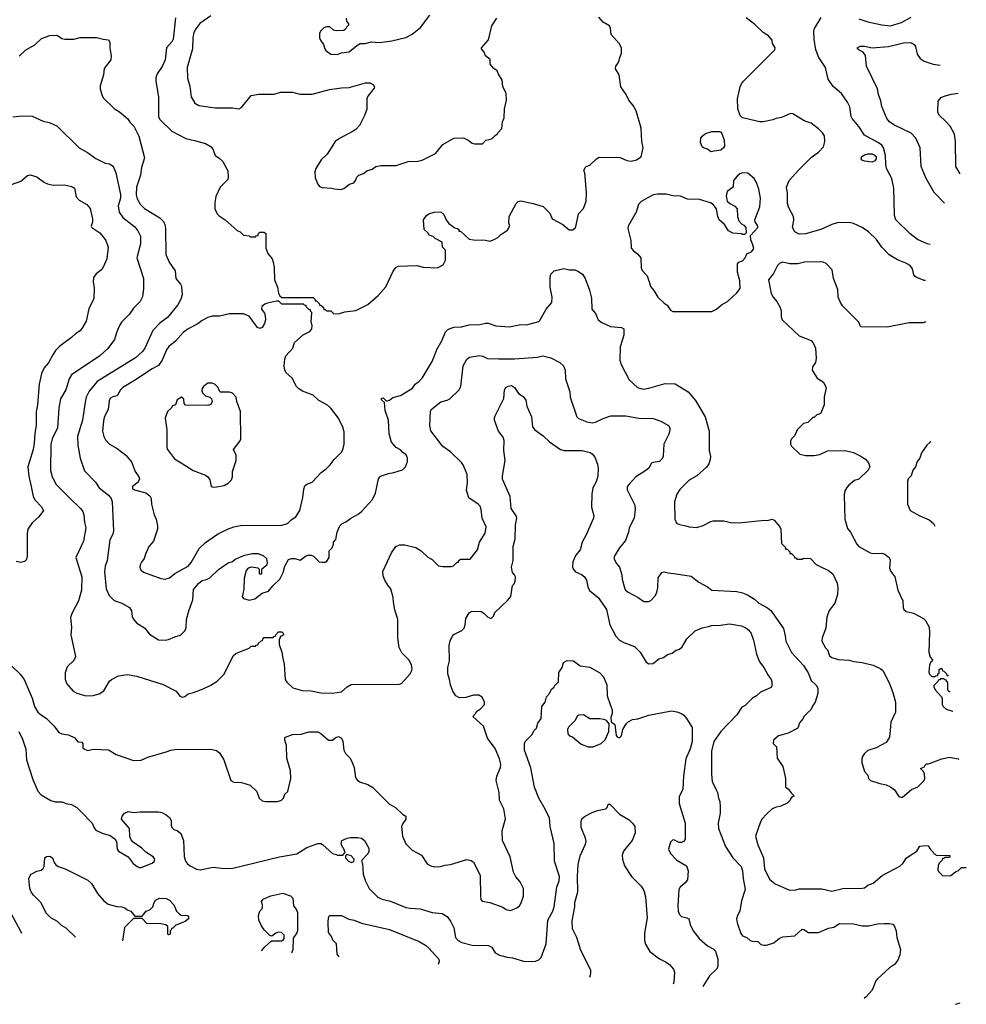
# Model space of a CAD drawing. Extents: x 997026 to 1115308, y 536381 to 619039.
# Tile 428 of 484: x 1104329 to 1113021, y 536381 to 545422. Entities that reach past the tile are written whole.
import ezdxf

# ---------------------------------------------------------------- set-up
doc = ezdxf.new("R2010")
doc.units = 0

msp = doc.modelspace()

# ---------------------------------------------------------------- linework, layer by layer
at = {"layer": '0CON20XD'}
for points in [[(1105760.6, 545439.4), (1105739.6, 545245), (1105725, 545218.9), (1105677.5, 545165), (1105665.3, 545054.7), (1105636.6, 544993.4), (1105590.6, 544925), (1105578.9, 544891.1), (1105578, 544858), (1105602.5, 544715), (1105602.9, 544535), (1105616, 544505), (1105725, 544398), (1105855, 544332.5), (1105935, 544312.9), (1106034.3, 544284.3), (1106085.7, 544255.7), (1106105, 544227.5), (1106122.5, 544175), (1106156.7, 544155), (1106195, 544120), (1106240, 544035), (1106243.8, 543975), (1106238.8, 543955), (1106168.8, 543885), (1106130.6, 543799.4), (1106121.1, 543745), (1106120, 543685), (1106140.9, 543640.9), (1106160.9, 543620.9), (1106215.8, 543585.8), (1106325, 543486.7), (1106352.5, 543475), (1106385, 543442.5), (1106435, 543437.5), (1106445, 543430), (1106495, 543430), (1106501.7, 543438.3), (1106518.3, 543441.7), (1106520, 543455), (1106535, 543470), (1106575, 543470), (1106588.3, 543458.3), (1106590, 543325), (1106607.5, 543275), (1106645.7, 543225.7), (1106655.6, 543195.6), (1106666.8, 543146.8), (1106668.6, 543035), (1106696, 542965), (1106705, 542910), (1106717, 542887), (1106735, 542870), (1107025, 542870), (1107040, 542855), (1107041.7, 542841.7), (1107055, 542840), (1107080, 542815), (1107081.7, 542801.7), (1107095, 542800), (1107108.3, 542788.3), (1107120, 542775), (1107121.7, 542761.7), (1107135, 542760), (1107145, 542750), (1107185, 542750), (1107212.5, 542722.5)], [(1106085, 545458), (1105983, 545387), (1105945, 545338), (1105929.4, 545305), (1105920, 545255), (1105916.4, 545153.6), (1105867.3, 544982.7), (1105868.6, 544885), (1105891.7, 544811.7), (1105904, 544715), (1105937.1, 544657.1), (1105975, 544634.2), (1106125, 544612.9), (1106282.7, 544612.7), (1106345, 544603.3), (1106365, 544616.7), (1106453.3, 544725), (1106525, 544740), (1106665, 544740), (1106725, 544756.2), (1106835, 544756.2), (1106905, 544740), (1107015, 544740), (1107175, 544780), (1107285, 544797.1), (1107355, 544798.8), (1107503.6, 544843.6), (1107545, 544843.3), (1107576.1, 544826.1), (1107586.4, 544806.4), (1107583.3, 544795), (1107525, 544720), (1107516.7, 544695), (1107515, 544600), (1107495.9, 544544.1), (1107449.2, 544450.8), (1107415.9, 544414.1), (1107392.3, 544397.7), (1107265, 544331.2), (1107225, 544303.3), (1107152.6, 544187.4), (1107096.7, 544135), (1107049.2, 544055), (1107040, 544025), (1107041.7, 543971.7), (1107065, 543912.5), (1107080.5, 543890.5), (1107105, 543880), (1107195, 543876.2), (1107218.3, 543868.3), (1107275, 543862)], [(1107327.5, 545435), (1107328.3, 545408.3), (1107347.5, 545385), (1107347, 545373), (1107330, 545355), (1107320, 545335), (1107305, 545322.5), (1107235, 545320), (1107210, 545325), (1107177, 545357), (1107145, 545357.5), (1107121.7, 545348.3), (1107091.7, 545318.3), (1107083, 545297), (1107083.3, 545255), (1107090, 545235), (1107120, 545195), (1107130, 545155), (1107140.5, 545140.5), (1107186.1, 545106.1), (1107245, 545103.8)], [(1107212.5, 542722.5), (1107265, 542723.3), (1107315, 542738.8), (1107415, 542750.8), (1107524.1, 542805.9), (1107619.7, 542890.3), (1107691.7, 542968.3), (1107757.7, 543112.3), (1107784.1, 543145.9), (1107805, 543160), (1107975, 543163.8), (1108035, 543149.2), (1108165, 543144), (1108218.3, 543171.7), (1108240, 543215), (1108237.5, 543307.5), (1108210, 543335), (1108208.3, 543378.3), (1108145, 543413.3), (1108125, 543432.5), (1108090, 543445), (1108076.4, 543466.4), (1108042.5, 543495), (1108036.7, 543585), (1108064, 543625), (1108085, 543639.2), (1108135, 543655.8), (1108195, 543658.8), (1108224.4, 543634.4), (1108249.4, 543579.4), (1108270, 543550), (1108325, 543510), (1108350, 543505), (1108360, 543495), (1108361.7, 543481.7), (1108375, 543480), (1108455, 543407.5), (1108495, 543400), (1108605, 543397.5), (1108645, 543390), (1108686.8, 543403.2), (1108719.1, 543420.9), (1108745, 543446.2), (1108809.5, 543490.5), (1108830, 543525), (1108821.2, 543555), (1108824.1, 543615.9), (1108886.2, 543735), (1108907.3, 543752.7), (1108930.5, 543759.5), (1109045, 543736), (1109135, 543706.2), (1109196.1, 543646.1), (1109216.7, 543595), (1109315, 543542), (1109375, 543494), (1109407.6, 543492.4), (1109432, 543515), (1109440, 543535), (1109458.8, 543641.2), (1109505, 543690), (1109530, 543755), (1109532.9, 543835), (1109517.5, 544015), (1109510, 544035), (1109520, 544065), (1109530, 544075), (1109565, 544087.5), (1109624.1, 544145.9), (1109650.7, 544159.3), (1109843, 544157), (1109905, 544128), (1109945, 544122.5), (1109992.5, 544135), (1110036.1, 544163.9), (1110054, 544245), (1110040, 544305), (1110036.2, 544425), (1109988, 544585), (1109962, 544635), (1109920.8, 544685), (1109896.6, 544736.6), (1109848.8, 544805), (1109833.3, 544915), (1109800.7, 544970.7), (1109802.5, 544995), (1109828.8, 545035), (1109838, 545075), (1109855.7, 545114.3), (1109856, 545165), (1109834.1, 545204.1), (1109760, 545285), (1109753.8, 545345), (1109743.3, 545365), (1109685, 545401.2), (1109646.2, 545445)], [(1107245, 545103.8), (1107285, 545116.7), (1107355, 545126.7), (1107425, 545186.7), (1107455, 545203.3), (1107505, 545203.8), (1107555, 545218), (1107635, 545212.9), (1107745, 545227.1), (1107875, 545260), (1107931.7, 545288.3), (1108009.7, 545350.3), (1108095.8, 545464.2)], [(1107275, 543862), (1107305, 543873.8), (1107356.4, 543913.6), (1107396.1, 543923.9), (1107413.3, 543945), (1107425, 543977.5), (1107442.5, 543995), (1107485, 544010), (1107515, 544033.3), (1107565, 544050), (1107600, 544075), (1107647, 544083), (1107785, 544083.8), (1107895, 544118.8), (1107985, 544122.5), (1108025, 544132.5), (1108146.7, 544195), (1108214.5, 544275.5), (1108315, 544336), (1108403.6, 544336.4), (1108447, 544317), (1108485, 544288.8), (1108505, 544283.8), (1108577, 544283), (1108610, 544315), (1108665, 544327.5), (1108695, 544360), (1108716.4, 544373.6), (1108720, 544385), (1108757, 544423), (1108763.3, 544485), (1108777.7, 544522.3), (1108781.2, 544605), (1108800, 544685), (1108796.7, 544745), (1108765, 544810), (1108757.7, 544867.7), (1108725, 544922.5), (1108713, 544953), (1108683.6, 544973.6), (1108650, 545015), (1108648.3, 545058.3), (1108605, 545090), (1108592.5, 545125), (1108570, 545155), (1108570, 545165), (1108633.6, 545236.4), (1108664, 545365), (1108710, 545435)], [(1112645.8, 543026.2), (1112635, 543028.1), (1112565, 543056), (1112550, 543065), (1112540.3, 543080.3), (1112525.8, 543135), (1112505, 543163.8), (1112466.8, 543186.8), (1112388.7, 543218.7), (1112313.2, 543263.2), (1112244.5, 543334.5), (1112195, 543404), (1112124, 543475), (1112065, 543515.6), (1111985, 543551.4), (1111945, 543560), (1111835, 543557.1), (1111785, 543541.4), (1111685.4, 543494.6), (1111545, 543456.9), (1111484.5, 543454.5), (1111445.6, 543475.6), (1111425.8, 543515), (1111437.6, 543582.4), (1111435.4, 543615.4), (1111392, 543695), (1111380, 543735), (1111380, 543825), (1111368.8, 543885), (1111395, 543946.7), (1111484, 544045), (1111599.7, 544160.3), (1111665, 544206), (1111708, 544255), (1111721.2, 544305), (1111718, 544355), (1111701.2, 544385), (1111665, 544421.2), (1111595, 544471.2), (1111533, 544493), (1111429.3, 544559.3), (1111405, 544560), (1111325, 544524), (1111275, 544516), (1111245, 544504), (1111155, 544483.8), (1111125, 544483.8), (1110965, 544520), (1110944.1, 544544.1), (1110923.3, 544605), (1110920, 544695), (1110944, 544805), (1110957.7, 544832.3), (1110975, 544856.7), (1111235, 545116.7), (1111262.5, 545145), (1111266.7, 545165), (1111242.5, 545205), (1111236.7, 545235), (1111205, 545273.3), (1111155, 545303.8), (1111079.1, 545379.1), (1110999.5, 545439.5)], [(1112689.9, 543356.9), (1112660, 543365), (1112574, 543405), (1112504, 543455), (1112374.2, 543585), (1112360, 543625), (1112355.6, 543875), (1112336.7, 543965), (1112288.1, 544055), (1112280.6, 544095), (1112278.6, 544175), (1112261.4, 544245), (1112245, 544269.2), (1112215, 544290.8), (1112085, 544361.2), (1112035, 544441.2), (1111973.8, 544515), (1111964.2, 544535), (1111952.4, 544622.4), (1111930, 544665), (1111874.5, 544744.5), (1111798.8, 544808.8), (1111752.5, 544875), (1111728, 544985), (1111666.5, 545075), (1111638.5, 545145), (1111622.7, 545245), (1111621.5, 545315), (1111627.4, 545342.6), (1111687, 545443)], [(1112035, 545431.4), (1112115, 545401.9), (1112245, 545374.4), (1112325, 545365.6), (1112425, 545396.9), (1112515, 545444.3)], [(1104323.6, 545086.4), (1104385, 545146.7), (1104467.5, 545192.5), (1104530.8, 545249.2), (1104605, 545276.2), (1104665, 545280), (1104683.6, 545273.6), (1104715, 545250), (1104745, 545243.8), (1104825, 545243.8), (1104885, 545260), (1105035, 545260), (1105095, 545243.3), (1105145, 545237.5), (1105156.1, 545216.1), (1105156.2, 545165), (1105169.5, 545089.5), (1105165.7, 545054.3), (1105106.1, 544973.9), (1105098.8, 544915), (1105068, 544815), (1105068, 544785), (1105086.1, 544726.1), (1105096.7, 544705), (1105195, 544606.7), (1105245.6, 544575.6), (1105321.2, 544511.2), (1105340.9, 544480.9), (1105376, 544445), (1105423, 544353), (1105475.7, 544155), (1105448, 544065), (1105439.2, 543995), (1105402.9, 543885), (1105400, 543815), (1105407.6, 543777.6), (1105435, 543730), (1105475, 543690), (1105615, 543604.2), (1105648, 543568), (1105660.3, 543540.3), (1105666.9, 543505), (1105670.8, 543265), (1105702, 543195), (1105757.5, 543115), (1105763.3, 543045), (1105806.7, 542995), (1105816.2, 542975), (1105820, 542895), (1105808, 542855), (1105782, 542805), (1105685, 542689.2), (1105616, 542635), (1105552.8, 542567.2), (1105478.9, 542405), (1105455.6, 542375), (1105392.4, 542317.6), (1105040.4, 542099.6), (1104967.4, 542012.6), (1104939.5, 541955), (1104928.9, 541911.1), (1104906.4, 541745), (1104860.9, 541595), (1104861.5, 541515), (1104882.9, 541395), (1104925, 541278.8), (1105026, 541175), (1105060, 541125), (1105145.5, 541055.5), (1105168.6, 541025), (1105179.1, 540995), (1105191.9, 540728.1), (1105185, 540698.8), (1105157.8, 540645), (1105131.2, 540455), (1105114.3, 540404.3), (1105107.1, 540355), (1105123.8, 540196.2), (1105151.2, 540135), (1105195, 540090), (1105267.5, 540065), (1105336.7, 540025), (1105356.2, 539995), (1105362.3, 539942.3), (1105371.2, 539921.2), (1105405, 539881.2), (1105475, 539838.8), (1105520.9, 539780.9), (1105605, 539726.7), (1105665, 539723.8), (1105695, 539731.2), (1105755, 539756.7), (1105805, 539770), (1105847.5, 539812.5), (1105857.7, 539842.3), (1105861.2, 539915), (1105882.5, 539995), (1105918.8, 540095), (1105925, 540190), (1105970, 540245), (1106005, 540271.2), (1106045, 540281.2), (1106075, 540298), (1106155.7, 540374.3), (1106242.5, 540435), (1106283.6, 540446.4), (1106304.2, 540465.8), (1106355, 540490.8), (1106395, 540505.6), (1106465, 540520), (1106515, 540519.4), (1106563.4, 540503.4), (1106596, 540475), (1106600, 540435), (1106595, 540410), (1106550, 540375), (1106548.3, 540331.7), (1106535, 540330), (1106530, 540335), (1106530, 540375), (1106520, 540385), (1106455, 540396.2), (1106427.5, 540385), (1106410, 540365), (1106390.8, 540295), (1106387, 540193), (1106371.7, 540121.7), (1106385, 540106.7), (1106435, 540091.2), (1106487.5, 540105), (1106553.9, 540156.1), (1106612.5, 540175), (1106653.3, 540225), (1106716.2, 540285), (1106748.8, 540345), (1106763.3, 540405), (1106797.5, 540465), (1106825, 540473.8), (1106855, 540473.3), (1106905, 540460), (1106952.5, 540495), (1106975.8, 540504.2), (1107005, 540505.8), (1107027.3, 540497.3), (1107080, 540445), (1107105, 540440), (1107135, 540442.5), (1107149.3, 540450.7), (1107170, 540485), (1107170, 540545), (1107197, 540573), (1107210, 540605), (1107210, 540625), (1107231.7, 540648.3), (1107243.3, 540715), (1107268.8, 540775), (1107285.9, 540794.1), (1107325, 540810), (1107367.7, 540842.3), (1107445, 540886.7), (1107469.2, 540910.8), (1107565, 541013.3), (1107578, 541035), (1107596, 541075), (1107624, 541205), (1107640.5, 541229.5), (1107716.4, 541256.4), (1107765, 541263.8), (1107845, 541287.5), (1107872.5, 541315), (1107890, 541365), (1107890, 541395), (1107876.4, 541426.4), (1107847, 541447), (1107825, 541472.5), (1107785, 541492.5), (1107744.1, 541544.1), (1107720.5, 541620.5), (1107716.2, 541745), (1107683.3, 541835), (1107677.5, 541907.5), (1107651.7, 541931.7), (1107650, 541945), (1107665, 541950), (1107692.5, 541922.5), (1107705, 541922.5), (1107725, 541930), (1107755, 541953.3), (1107825, 541972), (1107935, 542040), (1107961.2, 542075), (1107995, 542098.8), (1108025, 542130), (1108117.4, 542282.6), (1108141.4, 542345)], [(1112819.1, 543738.7), (1112725, 543836.2), (1112651.4, 543965), (1112605.8, 544075), (1112597.1, 544245), (1112557.8, 544335), (1112515, 544381.1), (1112355, 544456.9), (1112315, 544485.7), (1112292.2, 544515), (1112244.5, 544624.5), (1112236.8, 544676.8), (1112215.8, 544735), (1112205, 544787.5), (1112104, 544995), (1112093.9, 545093.9), (1112073.9, 545123.9), (1112032.5, 545145), (1112017.5, 545165), (1112045, 545178.8), (1112085, 545178), (1112155, 545163.3), (1112305, 545177.8), (1112445, 545210), (1112505, 545212.9), (1112525, 545207.5), (1112543.4, 545193.4), (1112554.2, 545175), (1112568, 545105), (1112595.6, 545065.6), (1112635, 545040.8), (1112715.6, 545015.6), (1112780.2, 545005.2)], [(1112963.3, 544006.3), (1112924, 544075), (1112920, 544305), (1112912.7, 544372.7), (1112873.3, 544445), (1112829.5, 544489.5), (1112774.1, 544544.1), (1112760.7, 544570.7), (1112763.8, 544675), (1112791.2, 544708.8), (1112825.6, 544724.4), (1112885, 544739.5), (1112946.1, 544747)], [(1104265, 544530), (1104355, 544539.2), (1104445, 544536), (1104545, 544491.2), (1104598.8, 544478.8), (1104669.2, 544449.2), (1104875, 544246.7), (1104952.3, 544202.3), (1105027.1, 544147.1), (1105115, 544104), (1105155, 544098), (1105179.7, 544079.7), (1105192.1, 544062.1), (1105211.4, 544015), (1105255.9, 543815.9), (1105253.9, 543785), (1105234.6, 543714.6), (1105243.8, 543655), (1105277.1, 543605), (1105385, 543519.2), (1105412.8, 543482.8), (1105436.9, 543435), (1105437.8, 543365), (1105405.6, 543235), (1105466.9, 543046.9), (1105467.1, 542955), (1105456.1, 542876.1), (1105434, 542835), (1105375.5, 542774.5), (1105335.5, 542714.5), (1105264.4, 542645.6), (1105245.6, 542614.4)], [(1110675, 544210), (1110645, 544232.5), (1110606.4, 544246.4), (1110596.1, 544256.1), (1110580, 544295), (1110583.8, 544335), (1110595, 544352.5), (1110625, 544376.2), (1110685, 544396.2), (1110755, 544396.7), (1110765, 544392.5), (1110775.9, 544375.9), (1110796.7, 544315), (1110799.3, 544260.7), (1110792.5, 544245), (1110767.5, 544225), (1110705, 544213.8), (1110675, 544210)], [(1112155, 544114.4), (1112085, 544124.2), (1112065, 544133.8), (1112056.7, 544145), (1112060, 544165), (1112087, 544183), (1112115, 544190), (1112155, 544189.5), (1112175, 544182.9), (1112192.5, 544165), (1112194.2, 544145), (1112181.2, 544125), (1112155, 544114.4)], [(1104255, 543908), (1104339.1, 543940.9), (1104399.5, 543990.5), (1104425, 543998.8), (1104485, 543978), (1104556.4, 543926.4), (1104585, 543916.7), (1104635, 543904), (1104740, 543905), (1104805, 543889.2), (1104832.5, 543875), (1104847.5, 543795), (1104875, 543766.7), (1104946.7, 543725), (1104975, 543687.5), (1104996.2, 543595), (1104996.1, 543563.9), (1104986.7, 543525), (1104990, 543515), (1105064.2, 543464.2), (1105105.5, 543415.5), (1105120, 543395), (1105142.1, 543332.1), (1105128.6, 543225), (1105098.1, 543155), (1105082.4, 543127.6), (1105031.3, 543088.7), (1105008, 543055), (1105002.5, 543015), (1105012.5, 542957.5), (1105008.3, 542861.7), (1104965, 542767.5), (1104938.6, 542655), (1104905.5, 542594.5), (1104883.8, 542565), (1104840.9, 542539.1), (1104805, 542503.8), (1104697, 542423), (1104658.8, 542385), (1104632, 542345), (1104595, 542270), (1104555, 542226.7), (1104528, 542175), (1104507.1, 542075), (1104492.9, 541885), (1104480, 541825), (1104480, 541695), (1104466.9, 541625), (1104463.1, 541535), (1104451.9, 541475), (1104403.2, 541316.8), (1104412, 541232), (1104433.3, 541136.7)], [(1110325, 542743.8), (1110685, 542744), (1110725.7, 542764.3), (1110773.3, 542805), (1110826.7, 542835), (1110914, 542915), (1110943.3, 542955), (1110940, 543025), (1110920, 543105), (1110918.3, 543181.7), (1110933, 543197), (1110965, 543207.5), (1110990, 543235), (1111005, 543272.5), (1111052.5, 543295), (1111068.3, 543321.7), (1111061.2, 543355), (1111040.7, 543400.7), (1111038.3, 543441.7), (1111106.7, 543515), (1111105, 543530), (1111082.5, 543565), (1111080, 543585), (1111124.2, 543705), (1111130, 543785), (1111116.2, 543865), (1111095, 543927.5), (1111073.3, 543965), (1111013.9, 544013.9), (1110965, 544017.5), (1110942.4, 544007.6), (1110916, 543985), (1110882.5, 543945), (1110880, 543885), (1110826.2, 543845), (1110814.3, 543805.7), (1110826.2, 543755), (1110850, 543735), (1110895, 543711.2), (1110916, 543685), (1110920, 543615), (1110932, 543575), (1110955, 543546.7), (1110977.5, 543535), (1110997.5, 543515), (1111000, 543465), (1110985, 543450), (1110965, 543450), (1110957.5, 543457.5), (1110876.4, 543463.6), (1110836.2, 543485), (1110800.3, 543540.3), (1110751.9, 543585), (1110737.8, 543615), (1110726.4, 543686.4), (1110695, 543726.2), (1110672.1, 543742.1), (1110570.9, 543770.9), (1110460, 543775), (1110395, 543801.2), (1110325, 543806.2), (1110265, 543820), (1110185, 543820), (1110145, 543813.8), (1110035, 543753.3), (1110010, 543725), (1109988, 543655), (1109916, 543525), (1109912.5, 543505), (1109940, 543395), (1109944, 543325), (1109965, 543298.8), (1110002.7, 543272.7), (1110033.3, 543235), (1110036.7, 543145), (1110045, 543120), (1110089.2, 543069.2), (1110113.3, 543005), (1110121.7, 542971.7), (1110152, 542935), (1110188, 542875), (1110245, 542818.8), (1110272.5, 542802.5), (1110305.8, 542755.8), (1110325, 542743.8)], [(1108141.4, 542345), (1108158.6, 542395), (1108205.6, 542475), (1108238, 542555), (1108265, 542579.2), (1108315, 542598), (1108385, 542602.5), (1108455, 542620), (1108555, 542622), (1108605, 542636.2), (1108630, 542635), (1108700.2, 542610.2), (1108825, 542600.6), (1108915, 542619.2), (1108995, 542622), (1109095, 542651.2), (1109105, 542660), (1109164.2, 542765.8), (1109213.9, 542826.1), (1109218, 542875), (1109200, 542965), (1109200, 543055), (1109206.7, 543085), (1109235, 543116.7), (1109325, 543138.8), (1109375, 543126.2), (1109425, 543124), (1109454.2, 543114.2), (1109495.7, 543085.7), (1109521.2, 543045), (1109559.5, 542939.5), (1109580, 542865), (1109583.8, 542765), (1109616, 542725), (1109641.2, 542665), (1109675, 542642), (1109755, 542604), (1109856.1, 542596.1), (1109877.5, 542585), (1109876.2, 542525), (1109842.3, 542417.7), (1109840, 542295), (1109852, 542255), (1109926, 542115), (1110001.2, 542045), (1110055, 542031.1), (1110105, 542038.1), (1110255, 542082), (1110348.8, 542078.8), (1110466.7, 542005), (1110535.6, 541925.6), (1110622.5, 541775), (1110658.8, 541645), (1110660, 541465), (1110670.7, 541410.7), (1110668.8, 541385), (1110655.9, 541344.1), (1110635.9, 541314.1), (1110546.7, 541235), (1110475, 541194), (1110391.2, 541108.8), (1110361.5, 541065), (1110340.5, 540995), (1110344, 540835), (1110360.5, 540800.5), (1110385.9, 540785.9), (1110445, 540776), (1110475, 540764), (1110545, 540760), (1110603.2, 540776.8), (1110674.4, 540815.6), (1110695, 540820), (1110795, 540820), (1110855, 540803.8), (1110935, 540802), (1111165, 540827.5), (1111195.9, 540824.1), (1111237, 540837), (1111255, 540827.5), (1111310, 540765), (1111316.2, 540745), (1111322.5, 540612.5), (1111360, 540575), (1111361.7, 540561.7), (1111375, 540560), (1111400, 540535), (1111401.7, 540521.7), (1111415, 540520), (1111428.3, 540508.3), (1111440, 540495), (1111441.7, 540481.7), (1111455, 540480), (1111465, 540470), (1111515, 540470), (1111525, 540477.5), (1111590, 540475), (1111640.9, 540420.9), (1111673.1, 540403.1), (1111754.2, 540364.2), (1111793.8, 540335), (1111835, 540247.5), (1111841.4, 540205), (1111836.9, 540145), (1111814.4, 540065), (1111762.6, 539997.4), (1111738.6, 539935), (1111731.4, 539835), (1111696.2, 539745), (1111694.1, 539714.1), (1111727.5, 539655), (1111747.5, 539635), (1111765, 539580), (1111786.4, 539566.4), (1111845, 539547.5), (1111945, 539540), (1111987.3, 539527.3), (1112065, 539520), (1112165, 539496), (1112235, 539461.2), (1112253.8, 539445), (1112313, 539333), (1112345.4, 539245.4), (1112370, 539155), (1112370.8, 539065), (1112327.3, 538972.7), (1112322.3, 538897.7), (1112316.2, 538835), (1112285.7, 538784.3), (1112192.5, 538735), (1112115, 538710), (1112086.7, 538685), (1112068.8, 538655), (1112062, 538635), (1112062.3, 538602.3), (1112085, 538520), (1112116.1, 538486.1), (1112124.1, 538454.1), (1112142.5, 538435), (1112227.3, 538407.3), (1112285, 538395.8), (1112325, 538378), (1112361.2, 538351.2), (1112400.5, 538290.5), (1112415, 538282.5), (1112435, 538283.3), (1112516, 538354), (1112575, 538376.7), (1112632.5, 538435), (1112640, 538455), (1112637.5, 538495), (1112628.3, 538518.3), (1112600, 538545), (1112605, 538550), (1112638.3, 538561.7), (1112640, 538575), (1112655, 538590), (1112675, 538590), (1112795, 538633.8), (1112865, 538649.2), (1112945.7, 538635.7), (1112952.9, 538631.2)], [(1112648.2, 542646.6), (1112625, 542640), (1112495, 542640), (1112295, 542600), (1112055, 542602.5), (1112045, 542610), (1112032.5, 542645), (1111884.1, 542794.1), (1111864.1, 542824.1), (1111843.3, 542875), (1111840, 542945), (1111801.2, 543045), (1111790, 543125), (1111735, 543183.3), (1111705, 543196.7), (1111685, 543197.5), (1111535, 543196.2), (1111475, 543180), (1111400.5, 543180.5), (1111333.6, 543196.4), (1111305, 543183.3), (1111286.7, 543165), (1111249.2, 543090.8), (1111203.3, 543035), (1111227.7, 542907.7), (1111246.7, 542875), (1111281.2, 542835), (1111308, 542785), (1111319.5, 542749.5), (1111320, 542695), (1111331.2, 542665), (1111485, 542518), (1111595.9, 542475.9), (1111615.9, 542455.9), (1111635.8, 542405), (1111642.5, 542315), (1111635.6, 542274.4), (1111608.8, 542235), (1111606.7, 542205), (1111650.7, 542130.7), (1111705.9, 542095.9), (1111733.8, 542045), (1111716.2, 541955), (1111716.2, 541885), (1111685, 541810), (1111665, 541797.5), (1111652.5, 541797.5), (1111625, 541770), (1111611.7, 541768.3), (1111566.1, 541723.9), (1111525, 541713.3), (1111515, 541703.3), (1111468.8, 541655), (1111446.1, 541603.9), (1111415, 541572.5), (1111406.4, 541553.6), (1111406.7, 541525), (1111415, 541507.5), (1111492.5, 541432.5), (1111545, 541420), (1111625, 541420), (1111675, 541429.2), (1111745, 541462.9), (1111907, 541467), (1111985, 541447.5), (1112045, 541418), (1112095.8, 541385.8), (1112122.3, 541352.3), (1112133.8, 541315), (1112118.8, 541285), (1112035, 541203.3), (1111995, 541190), (1111941.7, 541148.3), (1111922.7, 541127.3), (1111906.2, 541095), (1111900, 541055), (1111904, 540835), (1111928.8, 540748.8), (1111956.6, 540716.6), (1112016.8, 540606.8), (1112035, 540586), (1112137.6, 540527.6), (1112165, 540521.9), (1112243.9, 540523.9), (1112272, 540515), (1112312.5, 540485), (1112321.2, 540458.8), (1112315.7, 540385), (1112326.8, 540356.8), (1112364.2, 540305), (1112390.8, 540185), (1112436.7, 540085), (1112440, 540025), (1112446.7, 540005), (1112468.3, 539988.3), (1112535, 539972), (1112626.7, 539925), (1112645, 539906.7), (1112678.8, 539845), (1112683.8, 539795), (1112677.5, 539615), (1112688.3, 539568.3), (1112710, 539545), (1112708.3, 539531.7), (1112691.7, 539518.3), (1112682.5, 539495), (1112677.5, 539435), (1112683, 539413), (1112705, 539390), (1112735, 539390), (1112741.7, 539398.3), (1112758.3, 539401.7), (1112760, 539415), (1112770, 539425), (1112770, 539455), (1112788.3, 539468.3), (1112800, 539455), (1112801.7, 539441.7), (1112815, 539440), (1112840, 539415), (1112841.7, 539401.7), (1112855, 539400), (1112856.5, 539398.5)], [(1105665, 540283.8), (1105705, 540296.2), (1105755, 540338), (1105876, 540405), (1105905, 540438), (1105977.1, 540565), (1106035, 540621.4), (1106145, 540696.9), (1106236.4, 540743.6), (1106295.9, 540765.9), (1106355, 540779.2), (1106735, 540780), (1106786.7, 540795), (1106820.9, 540829.1), (1106865, 540858.8), (1106902.5, 540915), (1106929.2, 541035), (1106937.3, 541112.7), (1106947.7, 541142.3), (1106964.1, 541155.9), (1107015, 541176), (1107095.8, 541264.2), (1107143, 541297), (1107181.2, 541335), (1107216.2, 541385), (1107285.7, 541454.3), (1107300, 541485), (1107307.1, 541525), (1107307.1, 541635), (1107299.2, 541675), (1107255, 541763.8), (1107185, 541854), (1107155, 541882), (1107075, 541926), (1107025, 541976), (1106925, 542011.4), (1106891.3, 542031.3), (1106872, 542055), (1106831.7, 542131.7), (1106774.1, 542184.1), (1106760, 542215), (1106756.7, 542245), (1106763.9, 542306.1), (1106773.3, 542335), (1106836.7, 542405), (1106851.7, 542458.3), (1106930.8, 542529.2), (1106992.3, 542557.7), (1107011.2, 542585), (1107013.8, 542615), (1107003.8, 542645), (1107010, 542735), (1107000, 542745), (1106998.3, 542758.3), (1106985, 542760), (1106960, 542785), (1106958.3, 542798.3), (1106945, 542800), (1106935, 542810), (1106735, 542810), (1106707.5, 542837.5), (1106687, 542837), (1106605, 542820), (1106580.3, 542809.7), (1106552.7, 542787.3), (1106548.8, 542765), (1106576.1, 542726.1), (1106583.6, 542705), (1106585.4, 542665.4), (1106577, 542633), (1106555, 542596.2), (1106535, 542586.2), (1106512, 542595), (1106435, 542701.2), (1106385, 542720), (1106255, 542720), (1106165, 542700.8), (1106095, 542700), (1106055, 542688), (1106005, 542660.8), (1105965, 542630), (1105876.3, 542583.7), (1105828.9, 542551.1), (1105759.9, 542470.1), (1105698, 542422), (1105677.7, 542392.3), (1105636.5, 542295), (1105602.7, 542247.3), (1105545, 542216.9), (1105382.3, 542107.7), (1105275.8, 542045), (1105254, 542025), (1105225, 541967.5), (1105185, 541960), (1105163.2, 541946.8), (1105150.8, 541925), (1105147.3, 541892.7), (1105140, 541845), (1105105, 541768.8), (1105097.6, 541737.6), (1105090.5, 541645), (1105102.5, 541595), (1105118, 541565), (1105155, 541526), (1105225, 541486.2), (1105303.3, 541425), (1105355, 541361.2), (1105390, 541275), (1105424, 541225), (1105428.8, 541205), (1105416.7, 541175), (1105364.5, 541135.5), (1105364.2, 541115), (1105382.5, 541105), (1105487.6, 541077.6), (1105525, 541051.2), (1105535.7, 541025), (1105540, 540975), (1105564, 540875), (1105582, 540835), (1105595.7, 540775), (1105595.7, 540745), (1105558, 540635), (1105514.3, 540585.7), (1105483.8, 540515), (1105473.3, 540475), (1105448, 540442), (1105434.2, 540415.8), (1105432, 540395), (1105441.2, 540371.2), (1105465, 540348.8), (1105625, 540291.2), (1105665, 540283.8)], [(1105245.6, 542614.4), (1105220, 542555), (1105199.2, 542485), (1105138, 542402), (1105065, 542336.9), (1104805, 542160.8), (1104783.5, 542125), (1104752.5, 542025), (1104705, 541940), (1104688.8, 541855), (1104677.1, 541675), (1104628.5, 541575), (1104615.6, 541525), (1104613.2, 541283.2), (1104627.5, 541225), (1104664, 541155), (1104784.2, 541035), (1104886, 540935), (1104908, 540905), (1104917.5, 540875), (1104922.9, 540805), (1104937.5, 540755), (1104916, 540635), (1104846, 540485), (1104900, 540305), (1104897.5, 540185), (1104868.6, 540085), (1104811.2, 539975), (1104797, 539933), (1104803.8, 539845), (1104800, 539775), (1104840, 539575), (1104825, 539536.7), (1104765, 539481.2), (1104747.1, 539425), (1104748.1, 539365), (1104762.6, 539322.6), (1104818.8, 539255), (1104855, 539237.1), (1104935, 539213.1), (1105005, 539215.7), (1105057.4, 539232.6), (1105102, 539258), (1105155, 539346.7), (1105173.3, 539365), (1105235, 539395.8), (1105315, 539410.8), (1105405.6, 539395.6), (1105645, 539316.7), (1105765, 539256), (1105800.5, 539210.5), (1105825, 539200), (1105845, 539207.5), (1105875, 539233.3), (1105925, 539244), (1106013.4, 539276.6), (1106085, 539311.4), (1106142.4, 539347.6), (1106205, 539413.3), (1106290.6, 539579.4), (1106315, 539601.2), (1106355, 539620), (1106435, 539652.5), (1106455, 539670), (1106495, 539670), (1106501.7, 539678.3), (1106518.3, 539681.7), (1106520, 539695), (1106545, 539720), (1106558.3, 539721.7), (1106560, 539735), (1106575, 539750), (1106655, 539750), (1106661.7, 539758.3), (1106678.3, 539761.7), (1106680, 539775), (1106705, 539800), (1106735, 539800), (1106748.3, 539788.3), (1106750, 539775), (1106735, 539760), (1106721.7, 539758.3), (1106720, 539745), (1106710, 539735), (1106710, 539685), (1106736.2, 539615), (1106743.8, 539555), (1106758.8, 539505), (1106766.7, 539365), (1106780.5, 539340.5), (1106838.3, 539288.3), (1106922.3, 539262.3), (1107005, 539259.2), (1107095, 539240), (1107205, 539238.8), (1107285, 539250), (1107335, 539296.7), (1107373.9, 539316.1), (1107815, 539320), (1107835, 539326.7), (1107914.5, 539415.5), (1107930.8, 539445), (1107932.5, 539465), (1107927.1, 539495), (1107905, 539540), (1107838.3, 539608.3), (1107813.6, 539656.4), (1107802.5, 539745), (1107800.8, 539915), (1107773.4, 540003.4), (1107761.4, 540075), (1107756.8, 540116.8), (1107736, 540195), (1107708.3, 540228.3), (1107682, 540275), (1107667.5, 540315), (1107662.9, 540355), (1107743.2, 540526.8), (1107784.2, 540585.8), (1107815, 540598.8), (1107865, 540600), (1107967.5, 540575), (1108015.8, 540545.8), (1108076.4, 540486.4), (1108116.4, 540466.4), (1108175, 540407.5), (1108215, 540400), (1108295, 540402.5), (1108311.7, 540408.3), (1108345, 540440), (1108358.3, 540441.7), (1108360, 540455), (1108375, 540470), (1108465, 540470), (1108531.2, 540555), (1108552, 540625), (1108601.9, 540708.1), (1108612.1, 540765), (1108574.3, 540845), (1108566.7, 540925), (1108556.2, 540956.2), (1108538.8, 540975), (1108451.7, 541031.7), (1108430.9, 541100.9), (1108439.8, 541170.2), (1108438.5, 541245), (1108405, 541328), (1108385.4, 541355.4), (1108285, 541454), (1108214.6, 541504.6), (1108105, 541646.7), (1108094.3, 541695), (1108100, 541825), (1108107.3, 541842.7), (1108196.8, 541913.2), (1108255, 541928), (1108279.1, 541940.9), (1108365.6, 542024.4), (1108380, 542055), (1108402, 542245), (1108434.4, 542305.6), (1108460, 542325), (1108555, 542338.1), (1108582.1, 542332.1), (1108625, 542310.8), (1108725, 542306.9), (1108873, 542307), (1109082.5, 542325), (1109133.9, 542336.1), (1109205, 542318.8), (1109290, 542275), (1109321.2, 542245), (1109338.8, 542205), (1109342, 542125), (1109378.8, 542005), (1109384, 541955), (1109443.8, 541775), (1109458.8, 541758.8), (1109535, 541728.6), (1109585, 541721.4), (1109615, 541728), (1109685, 541760.8), (1109755.6, 541784.4), (1109895, 541785.7), (1110013, 541763), (1110145, 541758.8), (1110215.9, 541735.9), (1110285.7, 541695.7), (1110298.8, 541675), (1110300, 541655), (1110288, 541615), (1110244, 541525), (1110236.2, 541415), (1110230, 541395), (1110203.6, 541366.4), (1110145, 541357.5), (1110130, 541350), (1110106.7, 541305), (1110078.1, 541281.9), (1109985, 541224), (1109921.2, 541155), (1109907.7, 541132.3), (1109906.2, 541105), (1109976, 540965), (1109980, 540925), (1109971.4, 540845), (1109924.5, 540755.5), (1109917.5, 540715), (1109891.3, 540638.7), (1109836.6, 540573.4), (1109806, 540525), (1109787.7, 540492.3), (1109787.7, 540467.7), (1109808.3, 540428.3), (1109836.7, 540395), (1109858.8, 540325), (1109862, 540285), (1109882.5, 540205), (1109892.5, 540185), (1109914.6, 540164.6), (1110007, 540117), (1110060.7, 540080.7), (1110105, 540080), (1110125, 540087.5), (1110166.2, 540135), (1110180, 540165), (1110187.5, 540205), (1110191.7, 540298.3), (1110225, 540347.5), (1110245, 540353.3), (1110282.3, 540342.3), (1110355.8, 540334.2), (1110495, 540312), (1110565, 540258), (1110645.6, 540215.6), (1110685, 540183.8), (1110915, 540172.9), (1110965, 540160.8), (1111011.3, 540141.3), (1111075, 540102), (1111116.2, 540065), (1111195, 540022), (1111225, 539996), (1111341.7, 539831.7), (1111358.6, 539765), (1111362.9, 539715), (1111415, 539610), (1111525, 539492), (1111569.4, 539425), (1111595.8, 539355), (1111641.7, 539311.7), (1111656, 539285), (1111658.8, 539235), (1111633.3, 539155), (1111610, 539125), (1111593.6, 539086.4), (1111565, 539060), (1111527.5, 539025), (1111522.5, 539005), (1111490, 538965), (1111476.7, 538925), (1111466.7, 538915), (1111385, 538872), (1111295, 538846.2), (1111250, 538805), (1111247.5, 538775), (1111277.5, 538745), (1111285, 538640), (1111336, 538565), (1111360, 538455), (1111360, 538375), (1111385, 538360), (1111411.7, 538321.7), (1111440, 538295), (1111411.7, 538278.3), (1111402.5, 538255), (1111375, 538228.8), (1111318.8, 538201.2), (1111265, 538188.8), (1111235, 538173.8), (1111185, 538126.2), (1111146.2, 538085), (1111131.2, 538055), (1111086, 537925), (1111105.7, 537845), (1111159.2, 537725), (1111168, 537625), (1111215, 537530), (1111265, 537488), (1111390.6, 537430.6), (1111445, 537429.2), (1111485, 537440), (1111695, 537440), (1111785, 537421.2), (1111887, 537443), (1112065, 537446.2), (1112085, 537451.2), (1112116.4, 537473.6), (1112165, 537493.3), (1112247.3, 537562.7), (1112411.7, 537648.3), (1112437.3, 537672.7), (1112470, 537725), (1112565, 537786.2), (1112595, 537832.5), (1112645, 537840), (1112670, 537835), (1112691.7, 537801.7), (1112720, 537775), (1112721.7, 537761.7), (1112735, 537760), (1112745, 537750), (1112868.3, 537748.3), (1112870, 537735), (1112865, 537730), (1112825, 537730), (1112815, 537720), (1112801.7, 537718.3), (1112800, 537705), (1112771.7, 537678.3), (1112763, 537657), (1112760, 537615), (1112765, 537600), (1112805, 537560), (1112880, 537565), (1112921.7, 537598.3), (1112949.3, 537610.7), (1112975, 537637.5), (1113020.6, 537636.9)], [(1104255, 539488.8), (1104332.1, 539412.1), (1104369.2, 539365), (1104443, 539193), (1104464.2, 539115), (1104496, 539065), (1104525, 539038), (1104575, 539006), (1104646, 538935), (1104687.7, 538877.7), (1104715, 538863.8), (1104775.9, 538855.9), (1104835, 538827.5), (1104861.7, 538791.7), (1104898.3, 538788.3), (1104910, 538775), (1104910, 538735), (1104923.9, 538723.9), (1104955, 538712), (1105005, 538723.8), (1105145, 538718.8), (1105214.4, 538674.4), (1105375, 538620), (1105445, 538624), (1105505, 538650.8), (1105675, 538699.2), (1105717.5, 538715), (1105755, 538720), (1106085, 538723.8), (1106135, 538711.2), (1106165, 538688.8), (1106204.2, 538625), (1106266.7, 538435), (1106295, 538421.2), (1106365, 538418.8), (1106445, 538393.3), (1106507.5, 538335), (1106527.5, 538275), (1106555, 538250), (1106585, 538243.8), (1106695, 538243.8), (1106732.5, 538255), (1106752.5, 538275), (1106765, 538310), (1106792.5, 538335), (1106820, 538455), (1106816.2, 538525), (1106780.5, 538640.5), (1106777.7, 538757.7), (1106762.5, 538805), (1106762.5, 538825), (1106770, 538835), (1106835, 538858.8), (1106915, 538862), (1106983.6, 538883.6), (1107065, 538883.3), (1107095, 538866.7), (1107165, 538806.7), (1107200, 538805), (1107225, 538826.7), (1107255, 538840), (1107283.9, 538823.9), (1107297.5, 538797.5), (1107304, 538715), (1107321.2, 538685), (1107361.2, 538645), (1107375.9, 538615.9), (1107398.8, 538555), (1107411.2, 538465), (1107423.8, 538445), (1107450, 538425), (1107525, 538398), (1107571.7, 538371.7), (1107725, 538218.8), (1107779.4, 538189.4), (1107845, 538126.7), (1107875, 538110), (1107875, 538080), (1107847.3, 538042.7), (1107835.7, 538014.3), (1107842.9, 537925), (1107875, 537853.3), (1107933.3, 537795), (1108019.4, 537749.4), (1108069.5, 537669.5), (1108105, 537651.2), (1108135, 537643.8), (1108193.6, 537646.4), (1108235, 537658.8), (1108285, 537664), (1108435, 537711.2), (1108475, 537701.2), (1108495.7, 537685.7), (1108508.8, 537665), (1108556.7, 537565), (1108560, 537375), (1108563, 537343), (1108575, 537327.5), (1108645, 537316.7), (1108765, 537273.3), (1108795, 537250), (1108835, 537243.3), (1108895, 537266.7), (1108916.7, 537285), (1108935, 537312.5), (1108956.2, 537375), (1108956, 537445), (1108925.7, 537505.7), (1108885, 537550), (1108862, 537595), (1108832, 537735), (1108763.3, 537885), (1108760, 537975), (1108790, 538085), (1108773.8, 538175), (1108735.8, 538255), (1108730.6, 538325), (1108703.3, 538435), (1108709.5, 538475), (1108743.1, 538555), (1108745.6, 538585), (1108734.3, 538635), (1108695, 538730), (1108624.1, 538824.1), (1108588.8, 538935), (1108490, 539025), (1108515, 539050), (1108527, 539073), (1108558.3, 539091.7), (1108597.5, 539132.5), (1108596.7, 539155), (1108575, 539202.5), (1108545, 539218.8), (1108495, 539218.8), (1108425, 539196.7), (1108366.4, 539196.4), (1108335, 539213.3), (1108306.2, 539255), (1108283.8, 539315), (1108276, 539365), (1108260, 539415), (1108260, 539475), (1108276.2, 539535), (1108273.8, 539675), (1108281.2, 539718.8), (1108300.3, 539759.7), (1108314.4, 539775.6), (1108390, 539815), (1108410, 539835), (1108420, 539865), (1108424, 539925), (1108455, 539976.7), (1108485, 539991.2), (1108565, 539988.8), (1108591.7, 539971.7), (1108627.5, 539935), (1108657, 539923), (1108680, 539945), (1108691.7, 539978.3), (1108809.5, 540090.5), (1108837.5, 540125), (1108853, 540227), (1108868.3, 540241.7), (1108877.5, 540265), (1108880, 540305), (1108872.5, 540325), (1108853.3, 540345), (1108843.8, 540395), (1108860, 540455), (1108860, 540585), (1108877.5, 540655), (1108880, 540785), (1108894, 540845), (1108888, 540865), (1108842.7, 540932.7), (1108834, 541045), (1108763.2, 541203.2), (1108762.9, 541235), (1108786.9, 541375), (1108774.2, 541465), (1108777.7, 541557.7), (1108767.5, 541587.5), (1108724.1, 541644.1), (1108690, 541745), (1108688.8, 541765), (1108693.8, 541785), (1108773.8, 541945), (1108780, 542025), (1108791.2, 542045), (1108815, 542058.6), (1108845, 542062.5), (1108872, 542045), (1108910, 541990), (1108951.2, 541961.2), (1108975, 541927.5), (1108984, 541875), (1109028.8, 541775), (1109038.8, 541685), (1109058.8, 541655), (1109135, 541602.5), (1109195, 541546), (1109295, 541474.2), (1109327.3, 541467.3), (1109495, 541465.7), (1109567.4, 541447.4), (1109586, 541435), (1109610, 541405), (1109635, 541340), (1109640.5, 541305), (1109638, 541232), (1109622.8, 541177.2), (1109591.9, 541125), (1109580.8, 541065), (1109580, 540945), (1109600, 540865), (1109598.8, 540845), (1109529.5, 540690.5), (1109492.5, 540625), (1109475.8, 540555), (1109434.3, 540505.7), (1109408.8, 540445), (1109406, 540395), (1109415, 540373.3), (1109433.5, 540353.5), (1109487.8, 540327.8), (1109515.4, 540305.4), (1109533.1, 540275), (1109546.7, 540215), (1109561.9, 540181.9), (1109640, 540115), (1109700, 540035), (1109716, 540005), (1109746.2, 539865), (1109801.2, 539761.2), (1109835.9, 539725.9), (1109875, 539702), (1109975.5, 539665.5), (1110026.7, 539615), (1110082.7, 539522.7), (1110105, 539506.7), (1110145, 539511.2), (1110196.4, 539553.6), (1110240, 539565), (1110276.4, 539593.6), (1110320, 539605), (1110356.4, 539633.6), (1110388.3, 539641.7), (1110411.2, 539665), (1110454.2, 539735.8), (1110530.8, 539809.2), (1110595, 539836.7), (1110655, 539851.2), (1110680.5, 539859.5), (1110765, 539862.5), (1110845.7, 539875.7), (1110955.5, 539855.5), (1110997.4, 539837.4), (1111025, 539816), (1111044.2, 539785), (1111065.5, 539725.5), (1111095.7, 539595), (1111121.4, 539525), (1111162, 539475), (1111197.7, 539407.7), (1111230, 539365), (1111236.2, 539345), (1111236.1, 539303.9), (1111229.3, 539290.7), (1111132.5, 539247.5), (1111095, 539213.3), (1111057, 539193), (1110990, 539125), (1110960.5, 539109.5), (1110915, 539040), (1110766, 538885), (1110702, 538795), (1110680, 538705), (1110680, 538495), (1110687.3, 538427.3), (1110722, 538355), (1110736, 538325), (1110744, 538275), (1110756.7, 538243.3), (1110762, 538195), (1110762, 538135), (1110742.5, 538045), (1110744.3, 537994.3), (1110809.7, 537829.7), (1110875.5, 537725.5), (1110952.5, 537645), (1110965.4, 537605.4), (1110970.4, 537535), (1110991.1, 537435), (1110955, 537332.5), (1110941.4, 537235), (1110919.4, 537195), (1110911.4, 537165), (1110917.6, 537127.6), (1110950.9, 537030.9), (1110965, 537008.8), (1111005, 536993.3), (1111035, 536967.5), (1111055, 536960), (1111105, 536957.5), (1111135, 536930), (1111165, 536923.8), (1111185, 536923.8), (1111252.5, 536945), (1111305, 536987.5), (1111335, 537000), (1111445, 537010), (1111515, 537070), (1111528.3, 537068.3), (1111570.7, 537040.7), (1111665, 537040), (1111755, 537078.8), (1111805, 537090), (1111855, 537123.3), (1111985, 537120), (1112065, 537100), (1112125, 537102.5), (1112205, 537119.2), (1112265, 537123.8), (1112313, 537123), (1112345, 537117.5), (1112355, 537110), (1112376.2, 537055), (1112384, 536995), (1112415.8, 536885), (1112411.4, 536835), (1112392.2, 536785), (1112362.4, 536747.6), (1112314.2, 536715), (1112204.2, 536615), (1112190, 536595), (1112155, 536510), (1112099.7, 536450.3), (1112081.4, 536433.5)], [(1106105, 541130), (1106135, 541133.8), (1106207.5, 541145), (1106244.1, 541165.9), (1106273.6, 541196.4), (1106283.3, 541225), (1106283.8, 541275), (1106316.7, 541375), (1106316.7, 541425), (1106293.3, 541475), (1106353.6, 541556.4), (1106360, 541575), (1106356.7, 541825), (1106323.3, 541915), (1106317.5, 541955), (1106283.6, 541993.6), (1106255, 542003.3), (1106173.6, 542003.6), (1106165, 542010), (1106151.2, 542045), (1106125, 542072.5), (1106095, 542085.6), (1106056.6, 542083.4), (1106015.7, 542054.3), (1106003.3, 542035), (1106000, 542015), (1106006.4, 541996.4), (1106035, 541967.5), (1106075, 541956.7), (1106090.7, 541940.7), (1106096.2, 541915), (1106085, 541887.5), (1106055, 541880), (1105853, 541883), (1105838.3, 541898.3), (1105837, 541937), (1105815, 541957.5), (1105775, 541932.5), (1105760, 541885), (1105733.6, 541876.4), (1105720, 541855), (1105687.5, 541825), (1105666.1, 541763.9), (1105680, 541655), (1105680, 541495), (1105687.5, 541475), (1105750.3, 541390.3), (1105813.1, 541353.1), (1105922.6, 541282.6), (1106035, 541241.2), (1106056.7, 541225), (1106075.9, 541195.9), (1106087, 541137), (1106105, 541130)], [(1112694.5, 541545.1), (1112685, 541540), (1112658.8, 541515), (1112610, 541445), (1112593.3, 541395), (1112570, 541365), (1112553.3, 541315), (1112530, 541285), (1112513.3, 541235), (1112487.5, 541205), (1112480, 541185), (1112480, 540975), (1112505.9, 540915.9), (1112592.5, 540865), (1112680.5, 540830.5), (1112718.8, 540795), (1112732.7, 540771.3)], [(1104433.3, 541136.7), (1104452.8, 541042.8), (1104471.7, 541011.7), (1104527.9, 540947.9), (1104546.7, 540915), (1104505, 540856.7), (1104445, 540803.3), (1104403.3, 540745), (1104396.2, 540705), (1104398.8, 540495), (1104391.2, 540465), (1104372.7, 540447.3), (1104335, 540437.5), (1104297.9, 540447.9)], [(1104321.1, 538885), (1104355.5, 538815.5), (1104384.4, 538724.4), (1104391.9, 538625), (1104448.9, 538445), (1104495, 538338), (1104525, 538305.8), (1104615, 538252), (1104655, 538240), (1104715, 538238.8), (1104755, 538224), (1104805, 538216), (1104855, 538186.7), (1104895.9, 538145.9), (1104994, 538045), (1105015.4, 537995.4), (1105029.1, 537979.1), (1105085, 537951.8), (1105161.1, 537931.1), (1105206.7, 537896.7), (1105218.8, 537875), (1105223.8, 537805), (1105235, 537786.7), (1105325.6, 537735.6), (1105371.2, 537675), (1105406.7, 537645), (1105425, 537637.5), (1105445, 537637.5), (1105545, 537676), (1105565, 537693.3), (1105570, 537715), (1105556, 537735), (1105486.6, 537776.6), (1105452, 537815), (1105370.9, 537870.9), (1105351.2, 537891.2), (1105340.5, 537920.5), (1105336.2, 537995), (1105265, 538080), (1105270.5, 538109.5), (1105292.5, 538135), (1105325, 538151.2), (1105375, 538140.8), (1105435, 538147.1), (1105605, 538147.1), (1105635, 538142), (1105675, 538121.2), (1105705.9, 538095.9), (1105719.3, 538069.3), (1105720, 538025), (1105726.7, 538005), (1105745, 537986.7), (1105775.9, 537975.9), (1105809.2, 537949.2), (1105833.8, 537885), (1105839.5, 537739.5), (1105852, 537695), (1105870.3, 537670.3), (1105893, 537653), (1105952.7, 537622.7), (1105985, 537615.8), (1106105, 537638.9), (1106205, 537626.9), (1106285, 537631.5), (1106715, 537736), (1106875, 537762), (1106965, 537822), (1107065, 537856.2), (1107095, 537856.2), (1107109.2, 537849.2), (1107200, 537765), (1107237, 537757), (1107245, 537750), (1107295, 537750), (1107317.5, 537775), (1107303.6, 537813.6), (1107292.5, 537825), (1107280, 537855), (1107287.5, 537885), (1107336.4, 537906.4), (1107365, 537913.8), (1107435, 537913.8), (1107467.5, 537905), (1107496.2, 537885), (1107535.9, 537815.9), (1107536.2, 537785), (1107525, 537762.5), (1107470, 537705), (1107470, 537685), (1107477.5, 537675), (1107483.3, 537575), (1107502.7, 537512.7), (1107538, 537445), (1107616.2, 537365), (1107655, 537345.8), (1107735, 537328.6), (1107875, 537270), (1107915, 537262.5), (1108005, 537258.8), (1108115, 537223.8), (1108207.5, 537215), (1108255, 537186.7), (1108285.6, 537145), (1108315.9, 537084.1), (1108330, 536995), (1108355, 536966.7), (1108387.7, 536947.7), (1108482.7, 536922.7), (1108635, 536920), (1108664.2, 536904.2), (1108695, 536854), (1108733.2, 536833.2), (1108805, 536814.4), (1108855, 536808.6), (1108955, 536775.7), (1109035, 536772.9), (1109065, 536777.5), (1109095, 536788.8), (1109118.3, 536811.7), (1109162.9, 536935), (1109177.9, 537155), (1109223.8, 537235), (1109238, 537275), (1109262.3, 537455), (1109283.5, 537515), (1109286.3, 537553.7), (1109240, 537695), (1109237.7, 537857.7), (1109201.2, 538015), (1109192.7, 538092.7), (1109142, 538195), (1109095.8, 538275), (1109055.8, 538375), (1109021.2, 538551.2), (1108964, 538715), (1108963.9, 538776.1), (1108973.6, 538796.4), (1109032.5, 538855), (1109052.5, 538895), (1109073.6, 538916.4), (1109086.4, 538963.6), (1109117.5, 539005), (1109122.5, 539115), (1109152.5, 539155), (1109166.4, 539203.6), (1109193.6, 539236.4), (1109212.5, 539275), (1109236.4, 539293.6), (1109240, 539305), (1109277, 539343), (1109280.7, 539429.3), (1109310, 539475), (1109321.7, 539518.3), (1109355, 539538.8), (1109415, 539536.2), (1109475, 539490), (1109565, 539476), (1109656.7, 539425), (1109689.2, 539389.2), (1109718.8, 539315), (1109723.8, 539215), (1109751.2, 539135), (1109770, 539085), (1109768.3, 539051.7), (1109757.5, 539015), (1109760, 538975), (1109795, 538950), (1109805, 538850), (1109815, 538836.7), (1109835, 538828.8), (1109855, 538847.5), (1109866.2, 538905), (1109896.2, 538955), (1109914.4, 538975.6), (1109955, 538995.8), (1110005, 539002.9), (1110105, 539035.6), (1110315, 539075.7), (1110364, 539066), (1110405, 539050), (1110426.2, 539036.2), (1110451.4, 539005), (1110503.3, 538923.3), (1110502.1, 538795), (1110485.6, 538725.6), (1110446.7, 538635), (1110424.5, 538475), (1110417.5, 538355), (1110383.8, 538286.2), (1110383.3, 538225), (1110438.6, 538045), (1110438.8, 537895), (1110423.3, 537875), (1110405, 537866.2), (1110385, 537868), (1110335, 537890), (1110321.7, 537888.3), (1110305, 537870), (1110285.6, 537805), (1110304.6, 537764.6), (1110364.2, 537705), (1110452.5, 537652.5), (1110467.5, 537605), (1110462, 537525), (1110440, 537495), (1110393, 537457), (1110382.2, 537435), (1110371.1, 537285), (1110375.7, 537235), (1110386.8, 537206.8), (1110405, 537186.2), (1110455, 537176.2), (1110472.5, 537165), (1110486.7, 537115), (1110513.8, 537055), (1110568.8, 536985), (1110645, 536918), (1110695, 536891.2), (1110717.7, 536867.7), (1110740, 536795), (1110738, 536725), (1110726.2, 536705), (1110662.5, 536642.5), (1110601.1, 536544.1)], [(1112873.3, 539250), (1112865, 539250), (1112850, 539265), (1112850, 539335), (1112840, 539345), (1112838.3, 539358.3), (1112825, 539360), (1112815, 539370), (1112785, 539370), (1112778.3, 539361.7), (1112761.7, 539358.3), (1112760, 539345), (1112722.5, 539307.5), (1112722.5, 539295), (1112735, 539267.5), (1112793.6, 539203.6), (1112800, 539185), (1112800, 539135), (1112807.5, 539115), (1112835, 539090), (1112895, 539073.3), (1112896.1, 539072.8)], [(1109595, 538744), (1109666.7, 538775), (1109705, 538810), (1109738.8, 538885), (1109740, 538955), (1109718.3, 538988.3), (1109697, 538997), (1109655, 539003.3), (1109565, 539003.8), (1109505, 539040), (1109463, 539037), (1109450, 539030), (1109427.5, 538985), (1109367.5, 538925), (1109360, 538905), (1109362.5, 538865), (1109377, 538847), (1109406.1, 538836.1), (1109485, 538768.8), (1109550, 538745), (1109595, 538744)], [(1109564.7, 536630.4), (1109573.8, 536665), (1109573.8, 536695), (1109482, 536875), (1109443.2, 536993.2), (1109405.8, 537075), (1109403.2, 537146.8), (1109425.6, 537274.4), (1109427.1, 537315), (1109452.9, 537415), (1109449.5, 537555), (1109455.8, 537665), (1109475.8, 537745), (1109522, 537845), (1109530, 537875), (1109525, 537907.5), (1109484.5, 538004.5), (1109483.2, 538056.8), (1109490.8, 538085), (1109514.5, 538105.5), (1109585, 538142.9), (1109635, 538161.2), (1109710, 538175), (1109721.7, 538188.3), (1109731.7, 538218.3), (1109748.3, 538218.3), (1109835, 538126.7), (1109925.9, 538075.9), (1109956.7, 538045), (1109976.2, 538015), (1109978.8, 537955), (1109953.3, 537885), (1109895, 537813.3), (1109872.5, 537787.5), (1109861.7, 537751.7), (1109863.8, 537715), (1109882.3, 537652.3), (1109946, 537555), (1110035.8, 537465), (1110058.6, 537425), (1110076.4, 537366.4), (1110090, 537175), (1110067.3, 537032.7), (1110067.3, 536967.3), (1110075, 536932.5), (1110113.8, 536865), (1110205, 536798), (1110265, 536768), (1110295, 536746), (1110330.8, 536705), (1110340, 536675), (1110336.5, 536585), (1110328.6, 536566.8)], [(1104842, 536997.1), (1104755, 537078.8), (1104714.4, 537104.4), (1104675, 537142), (1104615.7, 537175.7), (1104575.7, 537215.7), (1104522, 537315), (1104454.5, 537384.5), (1104434.2, 537415), (1104420.8, 537445), (1104414.2, 537535), (1104424, 537565), (1104435, 537576.2), (1104485, 537603.8), (1104525, 537611.2), (1104545, 537627.5), (1104553.6, 537646.4), (1104560, 537725), (1104575, 537738.8), (1104605, 537742.5), (1104630, 537725), (1104645, 537682.5), (1104660.8, 537660.8), (1104682.5, 537645), (1104747.5, 537625), (1104955, 537522), (1104989.3, 537489.3), (1105045, 537398.8), (1105101.7, 537331.7), (1105140.6, 537300.6), (1105220.7, 537279.3), (1105266.1, 537276.1), (1105295, 537266.7), (1105315, 537247.5), (1105350, 537235), (1105385, 537190), (1105455, 537190), (1105490, 537235), (1105525, 537247.5), (1105552.5, 537275), (1105562.5, 537315), (1105575, 537336.7), (1105613.9, 537356.1), (1105675, 537353.3), (1105705, 537336.7), (1105745.8, 537295.8), (1105770, 537235), (1105795, 537207.5), (1105810.7, 537200.7), (1105870, 537195), (1105877.5, 537185), (1105877.5, 537165), (1105847.7, 537142.3), (1105761.7, 537108.3), (1105735, 537080), (1105721.7, 537078.3), (1105720, 537065), (1105710, 537055), (1105710, 537025), (1105695, 537020), (1105690, 537025), (1105690, 537095), (1105671.7, 537111.7), (1105625, 537120), (1105495, 537122.5), (1105455, 537170), (1105375, 537170), (1105290, 537085), (1105273.9, 536965.2)], [(1107375, 537682.5), (1107398.3, 537691.7), (1107400, 537715), (1107373.6, 537743.6), (1107332.5, 537757.5), (1107320, 537745), (1107320, 537725), (1107347.5, 537695), (1107375, 537682.5)], [(1106549.5, 536871), (1106580.3, 536909.7), (1106635, 536957.5), (1106645, 536962.5), (1106735, 536962.5), (1106749.3, 536970.7), (1106757.5, 536985), (1106757, 537017), (1106731.7, 537041.7), (1106705, 537042.5), (1106680, 537035), (1106645, 537007.5), (1106625, 537012.5), (1106574.2, 537064.2), (1106550.3, 537100.3), (1106524, 537155), (1106521.2, 537195), (1106532.5, 537235), (1106557, 537263), (1106557.5, 537295), (1106550, 537325), (1106563.6, 537346.4), (1106635, 537376), (1106745, 537400), (1106815.9, 537375.9), (1106837.5, 537355), (1106842.5, 537285), (1106867.5, 537255), (1106880, 537225), (1106880, 537055), (1106873.6, 537036.4), (1106840.7, 536989.3), (1106836.2, 536885), (1106824.8, 536850.7)], [(1104348.3, 537033.6), (1104340.3, 537050.3), (1104181.4, 537345)], [(1107262.5, 536818.3), (1107245, 536840), (1107237, 536937), (1107205, 536970), (1107192.5, 537005), (1107165, 537040), (1107160, 537135), (1107163.9, 537176.1), (1107173.6, 537196.4), (1107285, 537196.7), (1107352.3, 537162.3), (1107400, 537155), (1107467.3, 537127.3), (1107725, 537068.9), (1107997.2, 536957.2), (1108053.6, 536923.6), (1108086, 536895), (1108176.8, 536796.8), (1108180, 536775), (1108172, 536746.4)], [(1112920, 536380.8), (1112925, 536382), (1112962.8, 536395.2)]]:
    msp.add_lwpolyline(points, dxfattribs=at)

doc.saveas('drawing.dxf')
